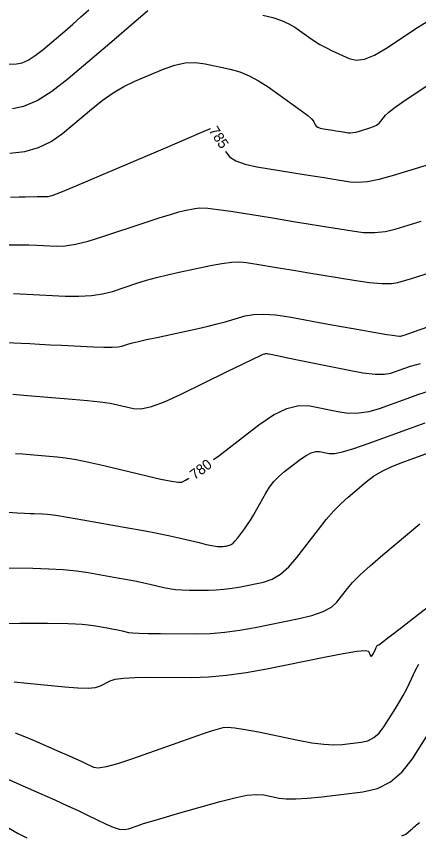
# Model space of a CAD drawing. Extents: x 2082232 to 2083549, y 592624 to 593832.
# Drawn here: x 2082751.8 to 2082779.3, y 593591.4 to 593647.3 of the extents above; entities that cross this region are included whole.
import ezdxf

# ---------------------------------------------------------------- set-up
doc = ezdxf.new("R2010")
doc.units = 0
doc.layers.add('DT_X_Contour_Major', color=7, linetype='Continuous')
doc.layers.add('DT_X_Contour_Minor', color=7, linetype='Continuous')

msp = doc.modelspace()

# ---------------------------------------------------------------- linework, layer by layer
at = {"layer": 'DT_X_Contour_Major'}
for points in [[(2082751.424, 593634.98), (2082752.016, 593634.995), (2082752.423, 593635.005), (2082753.258, 593635.023), (2082753.535, 593635.029), (2082753.739, 593635.033), (2082753.871, 593635.034), (2082753.931, 593635.034), (2082753.994, 593635.031), (2082754.028, 593635.035), (2082754.086, 593635.048), (2082754.166, 593635.071), (2082754.268, 593635.104), (2082754.572, 593635.205), (2082754.869, 593635.321), (2082755.529, 593635.596), (2082756.555, 593636.028), (2082757.945, 593636.619), (2082762.137, 593638.404), (2082763.513, 593638.99), (2082764.5, 593639.41), (2082765.095, 593639.664), (2082765.1, 593639.666)], [(2082766.12, 593638.111), (2082766.137, 593638.074), (2082766.396, 593637.738), (2082766.838, 593637.457), (2082767.462, 593637.231), (2082768.269, 593637.059), (2082770.662, 593636.673), (2082771.505, 593636.537), (2082772.241, 593636.418), (2082772.869, 593636.316), (2082773.39, 593636.23), (2082774.634, 593636.025), (2082775.165, 593635.995), (2082775.825, 593636.058), (2082776.612, 593636.214), (2082777.529, 593636.464), (2082780.143, 593637.255)], [(2082765.299, 593617.05), (2082765.655, 593617.321), (2082768.405, 593619.43), (2082769.397, 593620.104), (2082770.309, 593620.543), (2082771.141, 593620.749), (2082771.895, 593620.72), (2082773.797, 593620.332), (2082774.51, 593620.236), (2082775.222, 593620.241), (2082775.932, 593620.347), (2082776.641, 593620.553), (2082778.53, 593621.238), (2082779.267, 593621.493), (2082780.061, 593621.745)], [(2082751.764, 593617.477), (2082752.266, 593617.441), (2082752.769, 593617.402), (2082753.272, 593617.362), (2082754.617, 593617.251), (2082755.195, 593617.182), (2082755.921, 593617.058), (2082756.795, 593616.878), (2082757.818, 593616.643), (2082760.741, 593615.943), (2082761.713, 593615.72), (2082762.435, 593615.574), (2082762.908, 593615.505), (2082763.132, 593615.515), (2082763.395, 593615.643), (2082763.61, 593615.784), (2082763.619, 593615.791)], [(2082751.751, 593598.39), (2082752.396, 593598.145), (2082753.048, 593597.871), (2082754.797, 593597.102), (2082755.398, 593596.836), (2082755.887, 593596.617), (2082756.265, 593596.444), (2082756.532, 593596.317), (2082757.096, 593596.04), (2082757.424, 593595.999), (2082757.982, 593596.085), (2082758.772, 593596.298), (2082759.794, 593596.637), (2082762.827, 593597.71), (2082763.845, 593598.068), (2082764.626, 593598.34), (2082765.169, 593598.524), (2082765.474, 593598.621), (2082765.972, 593598.762), (2082766.262, 593598.783), (2082766.759, 593598.737), (2082767.462, 593598.626), (2082768.373, 593598.45), (2082771.078, 593597.892), (2082772.026, 593597.716), (2082772.843, 593597.607), (2082773.528, 593597.564), (2082774.082, 593597.588), (2082775.383, 593597.741), (2082775.847, 593597.85), (2082776.263, 593598.062), (2082776.631, 593598.377), (2082776.951, 593598.794), (2082777.742, 593600.045), (2082778.022, 593600.502), (2082778.27, 593600.935), (2082778.486, 593601.343), (2082778.67, 593601.728), (2082779.118, 593602.722), (2082779.34, 593603.078)]]:
    msp.add_lwpolyline(points, dxfattribs=at)
at = {"layer": 'DT_X_Contour_Minor'}
for points in [[(2082750.924, 593644.059), (2082751.85, 593644.092), (2082752.223, 593644.161), (2082752.649, 593644.347), (2082753.128, 593644.647), (2082753.659, 593645.063), (2082755.146, 593646.327), (2082755.699, 593646.805), (2082756.242, 593647.291), (2082756.776, 593647.786)], [(2082751.563, 593641.043), (2082752.35, 593641.19), (2082753.247, 593641.58), (2082754.255, 593642.213), (2082755.374, 593643.089), (2082758.506, 593645.75), (2082759.546, 593646.636), (2082760.319, 593647.297), (2082760.823, 593647.733)], [(2082768.674, 593647.418), (2082769.36, 593647.245), (2082769.952, 593647.049), (2082770.451, 593646.828), (2082770.857, 593646.584), (2082771.815, 593645.901), (2082772.184, 593645.652), (2082772.572, 593645.416), (2082772.979, 593645.194), (2082773.405, 593644.986), (2082774.565, 593644.45), (2082775.048, 593644.341), (2082775.627, 593644.417), (2082776.301, 593644.679), (2082777.071, 593645.126), (2082779.251, 593646.565), (2082780.079, 593647.105)], [(2082751.376, 593637.997), (2082752.401, 593638.108), (2082753.344, 593638.367), (2082754.205, 593638.773), (2082754.985, 593639.328), (2082756.955, 593641.002), (2082757.696, 593641.591), (2082758.438, 593642.103), (2082759.184, 593642.537), (2082759.932, 593642.895), (2082761.93, 593643.744), (2082762.666, 593644.005), (2082763.377, 593644.151), (2082764.063, 593644.181), (2082764.723, 593644.097), (2082766.449, 593643.718), (2082767.095, 593643.536), (2082767.741, 593643.275), (2082768.387, 593642.935), (2082769.031, 593642.516), (2082770.749, 593641.292), (2082771.318, 593640.878), (2082771.737, 593640.555), (2082772.007, 593640.323), (2082772.127, 593640.181), (2082772.246, 593639.924), (2082772.315, 593639.835), (2082772.432, 593639.76), (2082772.598, 593639.7), (2082772.812, 593639.654), (2082773.447, 593639.552), (2082773.671, 593639.516), (2082773.866, 593639.484), (2082774.033, 593639.457), (2082774.171, 593639.435), (2082774.501, 593639.38), (2082774.643, 593639.372), (2082774.819, 593639.389), (2082775.031, 593639.432), (2082775.278, 593639.499), (2082775.984, 593639.713), (2082776.23, 593639.802), (2082776.439, 593639.908), (2082776.61, 593640.032), (2082776.745, 593640.173), (2082777.053, 593640.573), (2082777.254, 593640.77), (2082777.625, 593641.061), (2082778.167, 593641.447), (2082778.88, 593641.926), (2082781.007, 593643.33)], [(2082751.256, 593631.718), (2082752.022, 593631.722), (2082752.682, 593631.714), (2082753.238, 593631.695), (2082754.582, 593631.63), (2082755.158, 593631.653), (2082755.877, 593631.771), (2082756.74, 593631.984), (2082757.747, 593632.293), (2082760.622, 593633.242), (2082761.599, 593633.561), (2082762.373, 593633.805), (2082762.944, 593633.973), (2082763.311, 593634.067), (2082764.022, 593634.217), (2082764.375, 593634.247), (2082764.904, 593634.224), (2082765.607, 593634.148), (2082766.485, 593634.019), (2082769.059, 593633.604), (2082770.005, 593633.451), (2082770.911, 593633.304), (2082771.779, 593633.162), (2082772.608, 593633.026), (2082774.768, 593632.67), (2082775.559, 593632.578), (2082776.314, 593632.57), (2082777.033, 593632.645), (2082777.715, 593632.804), (2082779.486, 593633.34)], [(2082751.636, 593628.396), (2082752.546, 593628.356), (2082755.171, 593628.228), (2082756.11, 593628.212), (2082756.961, 593628.26), (2082757.723, 593628.371), (2082758.396, 593628.547), (2082760.071, 593629.1), (2082760.722, 593629.303), (2082761.418, 593629.497), (2082762.159, 593629.681), (2082762.945, 593629.857), (2082765.101, 593630.312), (2082765.861, 593630.453), (2082766.524, 593630.534), (2082767.09, 593630.556), (2082767.559, 593630.518), (2082768.681, 593630.337), (2082769.193, 593630.254), (2082769.888, 593630.141), (2082770.766, 593629.996), (2082771.827, 593629.821), (2082774.901, 593629.314), (2082775.953, 593629.161), (2082776.803, 593629.082), (2082777.453, 593629.076), (2082777.902, 593629.145), (2082778.83, 593629.425), (2082779.255, 593629.558), (2082779.834, 593629.747)], [(2082750.636, 593625.083), (2082752.158, 593625.005), (2082752.758, 593624.974), (2082753.418, 593624.941), (2082754.137, 593624.905), (2082754.916, 593624.867), (2082757.072, 593624.762), (2082757.801, 593624.735), (2082758.373, 593624.733), (2082758.788, 593624.755), (2082759.045, 593624.801), (2082759.52, 593624.958), (2082759.774, 593625.03), (2082760.177, 593625.129), (2082760.731, 593625.254), (2082761.436, 593625.405), (2082763.515, 593625.844), (2082764.261, 593626.007), (2082764.94, 593626.166), (2082765.552, 593626.32), (2082766.097, 593626.471), (2082767.46, 593626.867), (2082768.032, 593626.975), (2082768.726, 593626.999), (2082769.54, 593626.94), (2082770.476, 593626.798), (2082773.132, 593626.31), (2082774.059, 593626.141), (2082774.844, 593626), (2082775.49, 593625.886), (2082775.995, 593625.8), (2082777.155, 593625.609), (2082777.539, 593625.547), (2082777.823, 593625.506), (2082778.006, 593625.485), (2082778.088, 593625.485), (2082778.173, 593625.51), (2082778.247, 593625.535), (2082778.405, 593625.588), (2082778.647, 593625.67), (2082778.973, 593625.78), (2082779.954, 593626.114)], [(2082751.582, 593621.522), (2082752.591, 593621.44), (2082755.634, 593621.19), (2082756.685, 593621.095), (2082757.553, 593621), (2082758.239, 593620.903), (2082758.743, 593620.805), (2082759.844, 593620.541), (2082760.354, 593620.527), (2082761.059, 593620.684), (2082761.958, 593621.011), (2082763.051, 593621.508), (2082766.227, 593623.062), (2082767.274, 593623.573), (2082768.034, 593623.942), (2082768.508, 593624.168), (2082768.695, 593624.252), (2082768.811, 593624.285), (2082768.852, 593624.296), (2082768.891, 593624.302), (2082768.926, 593624.303), (2082768.958, 593624.3), (2082769.038, 593624.285), (2082769.208, 593624.251), (2082769.657, 593624.159), (2082770.385, 593624.011), (2082771.392, 593623.805), (2082774.449, 593623.181), (2082775.494, 593622.991), (2082776.337, 593622.891), (2082776.976, 593622.879), (2082777.413, 593622.956), (2082778.307, 593623.28), (2082778.76, 593623.428), (2082779.45, 593623.629)], [(2082751.267, 593613.462), (2082751.889, 593613.421), (2082752.395, 593613.392), (2082752.784, 593613.372), (2082753.057, 593613.364), (2082753.629, 593613.357), (2082753.961, 593613.329), (2082754.527, 593613.251), (2082755.329, 593613.123), (2082756.365, 593612.945), (2082759.44, 593612.403), (2082760.518, 593612.209), (2082761.445, 593612.033), (2082762.222, 593611.874), (2082762.849, 593611.732), (2082764.318, 593611.38), (2082764.811, 593611.264), (2082765.186, 593611.181), (2082765.443, 593611.131), (2082765.583, 593611.114), (2082765.8, 593611.114), (2082765.883, 593611.116), (2082765.969, 593611.123), (2082766.059, 593611.135), (2082766.152, 593611.152), (2082766.405, 593611.203), (2082766.511, 593611.25), (2082766.639, 593611.351), (2082766.788, 593611.507), (2082766.96, 593611.717), (2082767.447, 593612.351), (2082767.635, 593612.611), (2082767.834, 593612.915), (2082768.044, 593613.265), (2082768.265, 593613.659), (2082768.868, 593614.77), (2082769.117, 593615.174), (2082769.413, 593615.552), (2082769.755, 593615.905), (2082770.142, 593616.233), (2082771.239, 593617.073), (2082771.629, 593617.343), (2082771.979, 593617.521), (2082772.287, 593617.608), (2082772.554, 593617.603), (2082773.213, 593617.468), (2082773.564, 593617.473), (2082774.124, 593617.589), (2082774.892, 593617.815), (2082775.869, 593618.151), (2082778.752, 593619.196), (2082779.773, 593619.558)], [(2082749.91, 593609.666), (2082752.954, 593609.627), (2082754.046, 593609.597), (2082755.041, 593609.539), (2082755.938, 593609.45), (2082756.736, 593609.333), (2082758.736, 593608.981), (2082759.437, 593608.855), (2082760.04, 593608.74), (2082760.545, 593608.636), (2082760.952, 593608.545), (2082761.908, 593608.315), (2082762.284, 593608.24), (2082762.697, 593608.185), (2082763.145, 593608.152), (2082763.63, 593608.14), (2082764.971, 593608.136), (2082765.484, 593608.15), (2082766.019, 593608.194), (2082766.575, 593608.267), (2082767.151, 593608.371), (2082768.718, 593608.689), (2082769.301, 593608.883), (2082769.875, 593609.227), (2082770.44, 593609.72), (2082770.996, 593610.363), (2082772.468, 593612.277), (2082773.009, 593612.954), (2082773.528, 593613.549), (2082774.025, 593614.062), (2082774.5, 593614.494), (2082775.737, 593615.536), (2082776.241, 593615.913), (2082776.825, 593616.263), (2082777.488, 593616.587), (2082778.231, 593616.884), (2082780.318, 593617.64)], [(2082751.323, 593605.866), (2082752.079, 593605.875), (2082752.77, 593605.88), (2082753.395, 593605.88), (2082753.955, 593605.875), (2082755.361, 593605.857), (2082755.866, 593605.843), (2082756.325, 593605.816), (2082756.739, 593605.775), (2082757.108, 593605.721), (2082758.032, 593605.558), (2082758.356, 593605.5), (2082758.634, 593605.447), (2082758.867, 593605.399), (2082759.056, 593605.357), (2082759.497, 593605.251), (2082759.757, 593605.216), (2082760.207, 593605.19), (2082760.847, 593605.173), (2082761.677, 593605.166), (2082764.142, 593605.159), (2082765.086, 593605.184), (2082766.069, 593605.264), (2082767.09, 593605.4), (2082768.151, 593605.591), (2082771.031, 593606.175), (2082772.01, 593606.411), (2082772.786, 593606.679), (2082773.359, 593606.981), (2082773.731, 593607.315), (2082774.45, 593608.251), (2082774.804, 593608.658), (2082775.326, 593609.175), (2082776.017, 593609.803), (2082776.876, 593610.541), (2082779.392, 593612.659)], [(2082751.675, 593601.865), (2082752.572, 593601.782), (2082755.154, 593601.525), (2082756.032, 593601.457), (2082756.729, 593601.446), (2082757.246, 593601.491), (2082757.582, 593601.592), (2082758.236, 593601.936), (2082758.587, 593602.049), (2082759.15, 593602.128), (2082759.924, 593602.175), (2082760.91, 593602.188), (2082763.822, 593602.179), (2082764.961, 593602.214), (2082766.195, 593602.324), (2082767.524, 593602.509), (2082768.948, 593602.77), (2082772.873, 593603.566), (2082774.165, 593603.815), (2082775.101, 593603.965), (2082775.678, 593604.015), (2082775.898, 593603.967), (2082776.009, 593603.705), (2082776.052, 593603.636), (2082776.1, 593603.622), (2082776.151, 593603.665), (2082776.207, 593603.765), (2082776.36, 593604.105), (2082776.414, 593604.218), (2082776.459, 593604.302), (2082776.496, 593604.356), (2082776.525, 593604.381), (2082776.591, 593604.408), (2082776.78, 593604.545), (2082777.296, 593604.938), (2082778.14, 593605.587), (2082779.312, 593606.49), (2082782.875, 593609.239)], [(2082750.447, 593595.576), (2082753.415, 593594.27), (2082754.451, 593593.811), (2082755.335, 593593.413), (2082756.065, 593593.076), (2082756.642, 593592.799), (2082757.978, 593592.143), (2082758.448, 593591.939), (2082758.856, 593591.819), (2082759.202, 593591.782), (2082759.486, 593591.83), (2082760.161, 593592.069), (2082760.519, 593592.186), (2082761.086, 593592.358), (2082761.862, 593592.586), (2082762.847, 593592.869), (2082765.754, 593593.697), (2082766.758, 593593.958), (2082767.588, 593594.121), (2082768.246, 593594.186), (2082768.731, 593594.153), (2082769.794, 593593.934), (2082770.274, 593593.877), (2082770.918, 593593.872), (2082771.726, 593593.919), (2082772.698, 593594.017), (2082775.507, 593594.348), (2082776.509, 593594.583), (2082777.407, 593595.04), (2082778.202, 593595.719), (2082778.894, 593596.621), (2082780.6, 593599.321)], [(2082751.291, 593591.907), (2082751.948, 593591.511), (2082752.543, 593591.214)], [(2082778.181, 593591.364), (2082778.45, 593591.477), (2082778.776, 593591.764), (2082778.892, 593591.865), (2082778.998, 593591.954), (2082779.093, 593592.032), (2082779.177, 593592.097), (2082779.386, 593592.255)]]:
    msp.add_lwpolyline(points, dxfattribs=at)

# ---------------------------------------------------------------- texts
at = {"layer": 'DT_X_Contour_Major'}
for s, rotation, p in [('785', 303.2482, (2082764.951, 593639.532)), ('780', 36.8462, (2082764.016, 593615.643))]:
    msp.add_text(s, height=0.7, rotation=rotation, dxfattribs=at).set_placement(p)

doc.saveas('drawing.dxf')
